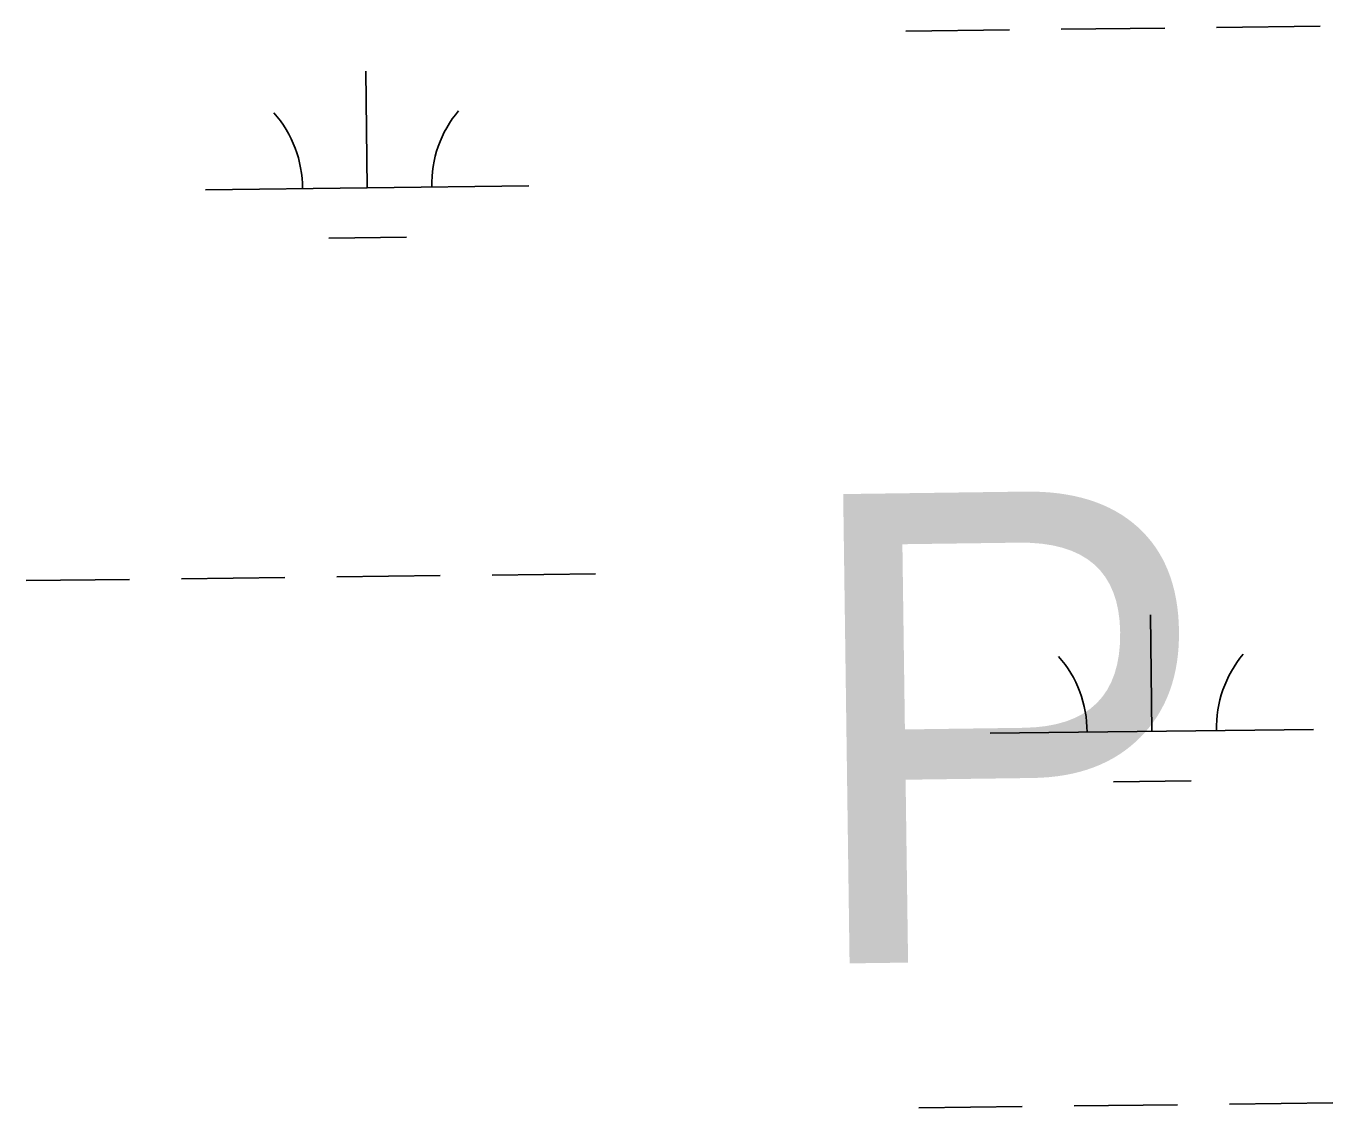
# Model space of a CAD drawing. Extents: x 3694830 to 3732949, y 415201 to 440970.
# Drawn here: x 3721336.5 to 3721740.4, y 422538.5 to 422872.7 of the extents above; entities that cross this region are included whole.
import ezdxf

# ---------------------------------------------------------------- set-up
doc = ezdxf.new("R2010")
doc.units = 0
doc.layers.add('V-TOPO-GNAM-IDEN', color=7, linetype='Continuous')
doc.layers.add('V-WETL-SWMP', color=7, linetype='Continuous')

msp = doc.modelspace()

# ---------------------------------------------------------------- linework, layer by layer
at = {"layer": 'V-WETL-SWMP'}
for p, q in [((3721608.42, 422871.14), (3721640.42, 422871.52)), ((3721656.42, 422871.71), (3721688.41, 422872.09)), ((3721704.41, 422872.28), (3721736.41, 422872.66)), ((3721441.92, 422822.72), (3721441.49, 422858.72)), ((3721391.92, 422822.12), (3721491.92, 422823.31)), ((3721430.11, 422807.14), (3721454.1, 422807.43)), ((3721336.52, 422701.38), (3721368.51, 422701.76)), ((3721384.51, 422701.95), (3721416.51, 422702.34)), ((3721432.51, 422702.53), (3721464.51, 422702.91)), ((3721480.51, 422703.1), (3721512.5, 422703.48)), ((3721684.41, 422654.78), (3721683.98, 422690.78)), ((3721634.42, 422654.19), (3721734.41, 422655.38)), ((3721672.6, 422639.21), (3721696.6, 422639.5)), ((3721708.38, 422539.63), (3721740.38, 422540.01)), ((3721612.39, 422538.49), (3721644.38, 422538.87)), ((3721660.38, 422539.06), (3721692.38, 422539.44))]:
    msp.add_line(p, q, dxfattribs=at)
for centre, start, end in [((3721386.68, 422822.53), 359.9115, 41.4552), ((3721497.15, 422823.85), 139.9115, 181.4552), ((3721629.17, 422654.6), 359.9115, 41.4552), ((3721739.65, 422655.92), 139.9115, 181.4552)]:
    msp.add_arc(centre, 35.25, start, end, dxfattribs=at)

# ---------------------------------------------------------------- texts
at = {"layer": 'V-TOPO-GNAM-IDEN'}
msp.add_text('P', height=145, rotation=0.7812, dxfattribs=at).set_placement((3721575.11, 422582.9))

doc.saveas('drawing.dxf')
